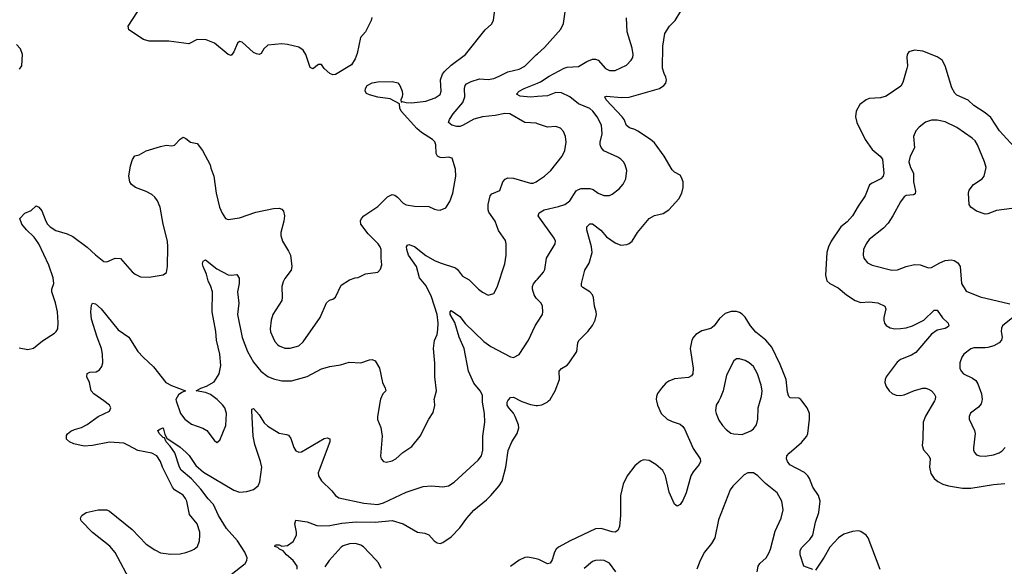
# Model space of a CAD drawing. Header units: inches. Extents: x 1954678 to 2060271, y 904822 to 1016299.
# Tile 328 of 403: x 2026333 to 2033306, y 958830 to 962696. Entities that reach past the tile are written whole.
import ezdxf

# ---------------------------------------------------------------- set-up
doc = ezdxf.new("R2010")
doc.units = ezdxf.units.IN
doc.header["$MEASUREMENT"] = 0
for name, color, linetype in [('C0925', 7, 'Continuous'), ('C0926', 7, 'Continuous'), ('C0935', 7, 'Continuous'), ('C0936', 7, 'Continuous')]:
    doc.layers.add(name, color=color, linetype=linetype)

msp = doc.modelspace()

# ---------------------------------------------------------------- linework, layer by layer
at = {"layer": 'C0925', "color": 5}
for points, elevation in [([(2027124.8, 958710), (2027010, 958927.8), (2026972.3, 958972.3), (2026849.1, 959069.1), (2026769.2, 959150), (2026764, 959170), (2026773.2, 959190), (2026804, 959210), (2026890, 959228.7), (2026950, 959228.5), (2026970, 959220.4), (2027130.2, 959090.2), (2027230, 958987), (2027290, 958945.3), (2027330, 958925.7), (2027403.9, 958916.1), (2027470, 958918.7), (2027510, 958926), (2027550, 958940.3), (2027570, 958950.4), (2027591.5, 958970), (2027606.3, 959010), (2027609.7, 959050), (2027608, 959070), (2027590, 959129.2), (2027535.8, 959195.8), (2027516.4, 959290), (2027508.3, 959310), (2027490, 959332.4), (2027430, 959369.7), (2027414.8, 959390), (2027345.3, 959530), (2027330, 959571.8), (2027303.6, 959610), (2027270, 959629.7), (2027170, 959648), (2027105, 959685), (2027070, 959699.8), (2026970, 959707.2), (2026850, 959682.9), (2026790, 959680.3), (2026716.8, 959696.8), (2026685.2, 959710), (2026665.2, 959730), (2026665.6, 959754.4), (2026672.7, 959767.3), (2026694.5, 959785.5), (2026721.7, 959798.3), (2026770, 959811.8), (2026810, 959831.8), (2026890, 959888.4), (2026970, 959927.7), (2026978, 959950), (2026969.2, 959970), (2026928.1, 960000)], 560), ([(2027830, 958771.7), (2027931, 958849), (2027942.9, 958870), (2027944.7, 958890), (2027927.3, 958930), (2027876.5, 959010), (2027797.2, 959097.2), (2027742.1, 959190), (2027706.6, 959266.6), (2027667.2, 959307.2), (2027615.4, 959375.4), (2027550, 959448.2), (2027478, 959510), (2027465, 959530), (2027432.8, 959632.8), (2027400, 959680), (2027369.8, 959710), (2027357.7, 959737.7), (2027350, 959739.6), (2027321.6, 959770), (2027312.7, 959790), (2027330, 959803), (2027350, 959810.2), (2027361.1, 959761.1), (2027376.3, 959736.3), (2027470, 959671.7), (2027510, 959637.6), (2027532.5, 959612.5), (2027581.5, 959541.5), (2027634.4, 959494.4), (2027850, 959368.3), (2027890, 959355), (2027942.2, 959357.8), (2027990, 959372.4), (2028022, 959398), (2028033.2, 959426.8), (2028048.1, 959530), (2028039.5, 959570), (2027998.2, 959690), (2027985.8, 959750), (2027976.2, 959930), (2027978, 959942), (2027990, 959945.5), (2028030, 959901.3), (2028064.4, 959844.4), (2028090, 959819.7), (2028170, 959770.2), (2028222.5, 959762.5), (2028236.4, 959756.4), (2028253.5, 959733.5), (2028274, 959670), (2028290, 959646.7), (2028310, 959636.4), (2028330, 959640.4), (2028490, 959733.4), (2028510, 959738.4), (2028530, 959730.8), (2028530.3, 959710), (2028453.4, 959510), (2028447.6, 959490), (2028448.8, 959470), (2028470, 959433.4), (2028543.9, 959363.9), (2028570.6, 959330), (2028594.3, 959314.3), (2028770, 959275.5), (2028870, 959267.5), (2028910, 959278.8), (2029070, 959352.9), (2029190, 959393.4), (2029250, 959399.3), (2029330, 959390.5), (2029370, 959398), (2029410, 959425.5), (2029580.1, 959579.9), (2029604.5, 959610), (2029614, 959650), (2029612.6, 959750), (2029628.5, 959850), (2029625.1, 959910), (2029611.7, 959990), (2029611.4, 960000)], 540), ([(2027442, 960000), (2027472.2, 959910), (2027502.4, 959870), (2027550, 959834), (2027630, 959805.5), (2027658.8, 959790), (2027710, 959721), (2027730, 959704.7), (2027750, 959722), (2027794.2, 959825.8), (2027797.7, 959910), (2027785.3, 959950), (2027770, 959972.4), (2027742.4, 960000)], 560), ([(2028299.2, 958810), (2028298.5, 958830), (2028270.7, 958870.7), (2028223.1, 958910), (2028198, 958938), (2028174, 958950), (2028162.5, 958962.5), (2028139, 958970), (2028142, 958978), (2028150, 958981), (2028170, 958980.7), (2028190, 958973), (2028230, 958977.1), (2028270, 959005.5), (2028293.5, 959050), (2028294.5, 959070), (2028282, 959130), (2028290, 959154.8), (2028370, 959143.8), (2028438.6, 959118.6), (2028470, 959114.8), (2028530, 959118.4), (2028615.2, 959135.2), (2028715.7, 959144.3), (2028850, 959141.3), (2028970, 959153.4), (2029050, 959129.4), (2029150, 959070.2), (2029202.7, 959062.7), (2029230, 959052.2), (2029268.2, 959010), (2029290, 958994.4), (2029310, 958990.4), (2029330, 958997.1), (2029390, 959038.4), (2029450, 959101.1), (2029500.8, 959170), (2029550, 959226.5), (2029640, 959300), (2029669.8, 959330.2), (2029730, 959399.5), (2029750, 959432.2), (2029776.2, 959530), (2029791.9, 959648.1), (2029817.4, 959710), (2029857, 959770), (2029868.4, 959810), (2029865.4, 959830), (2029841.5, 959890), (2029830, 959911.9), (2029797.2, 959950), (2029786, 959970), (2029785.1, 959990), (2029791, 960000)], 520), ([(2028885.3, 960000), (2028868.2, 959890), (2028868.2, 959868.2), (2028890.4, 959810.4), (2028900.4, 959750), (2028888.5, 959608.5), (2028894, 959590), (2028910.5, 959570.5), (2028930, 959566), (2028970, 959576.4), (2028996, 959590), (2029045.9, 959634.1), (2029110, 959678), (2029169.6, 959750), (2029229.7, 959870.3), (2029262.5, 959917.5), (2029273.8, 959966.2), (2029270.6, 960000)], 560), ([(2029880.5, 960000), (2029890, 959995.1), (2029950, 959974), (2029990, 959966), (2030000, 959967.3)], 520), ([(2028894, 958814), (2028873.8, 958853.8), (2028856.3, 958876.3), (2028767.6, 958967.6), (2028750, 958979.4), (2028710.6, 958990.6), (2028670, 958988.5), (2028625.1, 958974.9), (2028610, 958964.1), (2028523.8, 958870), (2028494.1, 958825.9)], 520), ([(2030000, 958879.4), (2029970, 958888), (2029930, 958893.6), (2029910, 958891.7), (2029870, 958871.8), (2029810, 958827.7)], 520)]:
    msp.add_lwpolyline(points, dxfattribs=dict(at, elevation=elevation))
at = {"layer": 'C0926', "color": 5}
for points, elevation in [([(2026330, 960375.8), (2026390, 960363.7), (2026430, 960373.7), (2026495.9, 960424.1), (2026580.1, 960479.9), (2026592.7, 960490), (2026603.7, 960510), (2026606.5, 960553.5), (2026600.3, 960630), (2026587.3, 960692.7), (2026560.3, 960770), (2026561.5, 960790), (2026574.8, 960830), (2026570.7, 960870), (2026540.6, 960960.6), (2026468.4, 961110), (2026437, 961157), (2026381.8, 961210), (2026349.6, 961250.4), (2026334.5, 961290), (2026370, 961328), (2026414.5, 961345.5), (2026450, 961379.1), (2026470, 961370.4), (2026490, 961343.8), (2026518.2, 961270), (2026530.2, 961250), (2026550, 961230.2), (2026590, 961205.4), (2026670, 961182), (2026710, 961161.5), (2026810, 961086), (2026870, 961032), (2026930, 960986.4), (2026950, 960983.8), (2027010, 961010.4), (2027046.2, 961006.2), (2027130, 960913.4), (2027150, 960896.3), (2027190, 960877.3), (2027250, 960874.8), (2027350, 960891), (2027371.9, 960908.1), (2027379.5, 960950), (2027382.7, 961090), (2027379.8, 961130), (2027348.9, 961250), (2027327.1, 961370), (2027310, 961414.3), (2027290, 961441.7), (2027270, 961459.8), (2027230, 961482), (2027153.2, 961510), (2027126, 961530), (2027113.2, 961550), (2027106, 961590), (2027117.2, 961662.8), (2027132.1, 961707.9), (2027147.8, 961732.2), (2027178.7, 961741.3), (2027230, 961767.7), (2027330, 961799.3), (2027370, 961808), (2027410, 961803), (2027430, 961808), (2027470, 961851.3), (2027490, 961864.7), (2027510, 961856), (2027542, 961830), (2027590, 961821), (2027627.3, 961770), (2027682, 961670), (2027686.6, 961646.6), (2027708.5, 961590), (2027724.9, 961470), (2027748.7, 961370), (2027766.8, 961326.8), (2027790, 961290.6), (2027810, 961282.4), (2027890, 961294.4), (2028006.1, 961333.9), (2028130, 961360.9), (2028170, 961363.7), (2028190, 961357.1), (2028202.3, 961342.3), (2028208.5, 961308.5), (2028203.1, 961270), (2028182.3, 961190), (2028182.3, 961170), (2028193.4, 961130), (2028238, 961058), (2028250.2, 961030.2), (2028261.1, 960950), (2028255.8, 960924.2), (2028210, 960865.2), (2028198.3, 960841.7), (2028188.7, 960810), (2028191.8, 960730), (2028188.7, 960710), (2028126.7, 960610), (2028115.3, 960570), (2028108, 960510), (2028109.3, 960489.3), (2028125.7, 960450), (2028140.9, 960420.9), (2028159.1, 960399.1), (2028170, 960388.9), (2028210, 960372.9), (2028248.3, 960371.7), (2028309.8, 960390.2), (2028341.8, 960418.2), (2028461.3, 960590), (2028506.1, 960693.9), (2028527, 960713), (2028550, 960720.3), (2028570, 960734.4), (2028610, 960817.6), (2028670, 960857), (2028708.7, 960870), (2028730, 960872.2), (2028781.4, 960898.6), (2028869.3, 960910.7), (2028889.4, 960930.6), (2028897, 960963), (2028892.7, 961010), (2028894, 961070), (2028886.6, 961090), (2028871.3, 961110), (2028801.4, 961181.4), (2028748.2, 961250), (2028746.5, 961273.5), (2028753.3, 961290), (2028770, 961308.9), (2028870, 961375.8), (2028937.4, 961442.6), (2028970, 961459.5), (2028990, 961454.6), (2029010, 961441.1), (2029050, 961399.3), (2029070, 961386), (2029130, 961376.4), (2029230, 961375.8), (2029270, 961354.9), (2029290, 961350.4), (2029311.2, 961348.8), (2029350, 961365.5), (2029380.5, 961410), (2029399.7, 961470), (2029422.3, 961590), (2029419.8, 961639.8), (2029395.8, 961715.8), (2029370, 961724.7), (2029330, 961718.5), (2029310, 961720.4), (2029291.9, 961731.9), (2029283.5, 961750), (2029279.8, 961810), (2029272.5, 961832.5), (2029256.4, 961850), (2029177.7, 961897.7), (2029145.9, 961925.9), (2029034.8, 962050), (2029025.1, 962070), (2029022, 962102), (2028957.5, 962137.5), (2028870, 962148.2), (2028810, 962164.5), (2028790, 962174), (2028779.3, 962190), (2028782.7, 962210), (2028794, 962230), (2028828.7, 962250), (2028870, 962257.6), (2028970, 962259.3), (2029011, 962250), (2029026, 962230), (2029042, 962190), (2029044.7, 962170), (2029042.8, 962150), (2029031.3, 962130), (2029034, 962114), (2029042, 962118), (2029070.4, 962110.4), (2029110, 962108.8), (2029210, 962119.7), (2029276.7, 962143.3), (2029310, 962168.2), (2029318.7, 962190), (2029314.3, 962270), (2029327, 962310), (2029341, 962330), (2029390, 962375.2), (2029489.9, 962450.1), (2029630, 962624.4), (2029674.9, 962665.1), (2029689.8, 962690.2), (2029695.8, 962750)], 580), ([(2028828.2, 962711.8), (2028823.1, 962690), (2028782.3, 962610), (2028747.9, 962570), (2028723.4, 962456.6), (2028710, 962419), (2028682, 962378), (2028570, 962307.8), (2028550, 962305.6), (2028530, 962315.1), (2028489, 962350), (2028470, 962379), (2028450, 962379), (2028410, 962349.2), (2028390, 962359), (2028358.7, 962450), (2028340.1, 962480.1), (2028310, 962501.3), (2028230, 962522), (2028190, 962525.1), (2028090, 962516.9), (2028061.3, 962490), (2028043, 962457), (2028030, 962449.5), (2028010, 962454), (2027990, 962465.1), (2027910, 962537.2), (2027890, 962541.2), (2027876, 962530), (2027850, 962468), (2027830, 962444), (2027810, 962449.2), (2027712.3, 962530), (2027653.6, 962553.6), (2027590, 962555.3), (2027530, 962525.6), (2027390, 962544.4), (2027250, 962545.4), (2027210, 962555.6), (2027105.1, 962625.1), (2027101.3, 962650), (2027167, 962753)], 580), ([(2026333, 962347), (2026349.5, 962370), (2026354, 962450), (2026339.7, 962490), (2026310, 962521.5)], 620), ([(2030000, 961960.8), (2029990, 961964.2), (2029910, 961969.8), (2029804, 962030), (2029770, 962033), (2029701.3, 962018.7), (2029610, 962008.1), (2029548.3, 961991.7), (2029470, 961947.2), (2029450, 961941.2), (2029430, 961940.4), (2029393.2, 961950), (2029369.4, 961970), (2029376.2, 961990), (2029402.4, 962030), (2029472.7, 962110), (2029485.1, 962150), (2029482.9, 962210), (2029487.8, 962230), (2029497.8, 962242.2), (2029530, 962259.2), (2029590, 962277.7), (2029650, 962274), (2029690, 962281.5), (2029730, 962296.3), (2029790, 962326.7), (2029870, 962346.5), (2029910, 962367.1), (2029990, 962447.2), (2030000, 962455.8)], 560), ([(2030000, 962152.4), (2029950, 962147.9), (2029876.4, 962156.4), (2029852, 962170), (2029870, 962190.3), (2029906.6, 962210), (2030000, 962248.4)], 540), ([(2029270.6, 960000), (2029269.6, 960010), (2029286, 960070), (2029272.8, 960170), (2029273.9, 960266.1), (2029264.6, 960370), (2029270, 960426), (2029289.8, 960470.2), (2029295, 960505), (2029297.2, 960550), (2029290, 960611.8), (2029250, 960736.8), (2029212.5, 960812.5), (2029165.4, 960870), (2029144.5, 960950), (2029085.7, 961030), (2029074.5, 961070), (2029073.6, 961090), (2029079.5, 961100.5), (2029090, 961106.4), (2029130, 961091.4), (2029208.9, 961028.9), (2029270, 960993.4), (2029310, 960975.3), (2029419.9, 960939.9), (2029434.9, 960930), (2029470, 960883), (2029516.9, 960856.9), (2029582, 960790), (2029610, 960767.7), (2029650, 960747.3), (2029690, 960758.8), (2029715.2, 960804.8), (2029768.2, 960970), (2029777.4, 961030), (2029779.5, 961110), (2029773.6, 961133.6), (2029724.4, 961204.4), (2029699.5, 961270), (2029655.8, 961335.8), (2029651.1, 961351.1), (2029651.1, 961390), (2029664.2, 961450), (2029676.3, 961463.7), (2029733.1, 961486.9), (2029755.1, 961550), (2029771.5, 961568.5), (2029790, 961577.1), (2029830, 961575.8), (2029950, 961539.5), (2029970, 961541.1), (2029990, 961550.3), (2030000, 961557)], 560), ([(2027742.4, 960000), (2027732.4, 960010), (2027684, 960044), (2027650, 960058), (2027584, 960070), (2027617.2, 960090), (2027657, 960103), (2027710, 960134.9), (2027745.1, 960190), (2027757.3, 960250), (2027751.2, 960330), (2027727.5, 960430), (2027722, 960490), (2027697.4, 960630), (2027699.4, 960770), (2027688.1, 960810), (2027669, 960850), (2027656.5, 960896.5), (2027633.3, 960950), (2027628.6, 960970), (2027631.7, 960988.3), (2027650, 960997), (2027730, 960934.9), (2027810, 960890.4), (2027830, 960888.2), (2027870, 960893.4), (2027888.5, 960868.5), (2027887.6, 960830), (2027876, 960770), (2027884.7, 960690), (2027876.6, 960610), (2027908.5, 960448.5), (2027947.3, 960350), (2027990, 960274), (2028041.7, 960210), (2028090, 960171.6), (2028130, 960154.7), (2028190, 960142), (2028258.3, 960141.7), (2028368.8, 960171.2), (2028470, 960226), (2028530, 960244), (2028606.3, 960253.7), (2028666.8, 960273.2), (2028750, 960268), (2028810, 960290.6), (2028830, 960293.4), (2028850, 960282.8), (2028881.6, 960230), (2028902.6, 960130), (2028921.6, 960090), (2028925.5, 960070), (2028904.9, 960050), (2028887.3, 960012.7), (2028885.3, 960000)], 560), ([(2030000, 960716.5), (2029990, 960727), (2029977.4, 960750), (2029964.4, 960790), (2029965.4, 960810), (2029972.4, 960827.6), (2029989.7, 960850.3), (2030000, 960861.6)], 540), ([(2026928.1, 960000), (2026859.5, 960050), (2026839.5, 960070), (2026827.3, 960130), (2026807.8, 960170), (2026810, 960192.7), (2026830, 960202), (2026874.2, 960205.8), (2026899.5, 960220.5), (2026916.2, 960243.8), (2026922, 960270), (2026920.9, 960330), (2026913.5, 960370), (2026882, 960450), (2026842.9, 960577.1), (2026836, 960630), (2026842.7, 960677.3), (2026849.2, 960690.8), (2026870, 960686), (2026910, 960650.8), (2027030, 960502.6), (2027107.3, 960450), (2027170.3, 960350), (2027207, 960310), (2027281.5, 960241.5), (2027368.7, 960130), (2027408.4, 960108.4), (2027506.8, 960070), (2027481.3, 960058.7), (2027458.4, 960041.6), (2027438.7, 960010), (2027442, 960000)], 560), ([(2029611.4, 960000), (2029610, 960040.9), (2029593.2, 960070), (2029550, 960126), (2029510.8, 960210), (2029480.9, 960370), (2029446, 960450), (2029413.9, 960553.9), (2029381.5, 960610), (2029382, 960630), (2029390, 960639.1), (2029450, 960595.6), (2029487.3, 960547.3), (2029620.7, 960420.7), (2029670, 960384.9), (2029810, 960310.7), (2029830, 960306.8), (2029870, 960326.8), (2029935.8, 960430), (2029983.5, 960530), (2030000, 960555.6)], 540), ([(2029791, 960000), (2029796.9, 960010), (2029810, 960024.2), (2029830, 960025.8), (2029880.5, 960000)], 520)]:
    msp.add_lwpolyline(points, dxfattribs=dict(at, elevation=elevation))
at = {"layer": 'C0935', "color": 5}
for points, elevation in [([(2030843.6, 960000), (2030850.2, 959970), (2030876.1, 959910), (2030918.4, 959870), (2030953.2, 959853.2), (2031010, 959834.2), (2031030, 959819.5), (2031041.9, 959801.9), (2031103.8, 959663.8), (2031152.4, 959590), (2031154.4, 959570), (2031145.3, 959550), (2031102, 959498), (2031085.2, 959470), (2031054, 959350), (2031030, 959294.5), (2031010, 959266.6), (2030990, 959256), (2030970, 959269.2), (2030933.6, 959353.6), (2030907.3, 959470), (2030886.9, 959506.9), (2030837.6, 959550), (2030790, 959577.4), (2030750, 959581.6), (2030730, 959573.6), (2030690, 959540.7), (2030634.9, 959470), (2030606, 959410), (2030587.3, 959330), (2030588, 959190), (2030581.7, 959110), (2030570, 959082), (2030550, 959071.6), (2030530, 959072.8), (2030450, 959097.6), (2030410, 959094.8), (2030231.6, 959010), (2030150, 958964.8), (2030133.1, 958950), (2030121.5, 958930), (2030104.9, 958875.1), (2030090, 958851.8), (2030070, 958848), (2030010, 958876.5), (2030000, 958879.4)], 520), ([(2030000, 959967.3), (2030030, 959971.3), (2030068.5, 959991.5), (2030078.9, 960000)], 520), ([(2031283.4, 960000), (2031266.7, 959970), (2031261.3, 959930), (2031264.9, 959910), (2031284.2, 959864.2), (2031310, 959824.9), (2031336.7, 959796.7), (2031370, 959772.4), (2031390, 959765.7), (2031450, 959763), (2031510, 959788), (2031530, 959801.6), (2031551, 959830), (2031561.7, 959870), (2031562.7, 959950), (2031577.9, 960000)], 540), ([(2031950, 958805.7), (2031887.3, 958830), (2031861.5, 958910), (2031860.1, 958939.9), (2031870, 958959.1), (2031930, 959018.3), (2031951.2, 959050), (2031970, 959142.8), (2031992, 959210), (2032002.3, 959290), (2031991, 959330), (2031949.9, 959389.9), (2031927.7, 959450), (2031915.6, 959470), (2031890, 959493.5), (2031788.4, 959548.4), (2031769.7, 959570), (2031763.1, 959590), (2031766.9, 959610), (2031782, 959630), (2031870, 959706), (2031906.6, 959750), (2031914.2, 959770), (2031927.3, 959870), (2031925.7, 959910), (2031909.8, 959949.8), (2031872.9, 960000)], 520), ([(2032810.6, 960000), (2032747.6, 959892.4), (2032731.4, 959850), (2032730.3, 959730), (2032724.2, 959684.2), (2032734.4, 959654.4), (2032771.4, 959611.4), (2032780.3, 959590), (2032776.5, 959530), (2032785.6, 959485.6), (2032810.2, 959450.2), (2032834.9, 959430), (2032870, 959410.3), (2032910, 959399), (2033010, 959382.2), (2033070, 959381.2), (2033230, 959408.4), (2033310, 959415.2)], 520), ([(2033146.9, 960000), (2033142.2, 959977.8), (2033123.9, 959956.1), (2033067.3, 959912.7), (2033056.3, 959890), (2033058, 959870), (2033094.9, 959790), (2033099.5, 959770), (2033088.6, 959668.6), (2033088.5, 959650), (2033094.4, 959634.4), (2033110, 959619.1), (2033130, 959610.4), (2033170, 959608.9), (2033230, 959617.6), (2033270, 959632.7), (2033290, 959645.5), (2033311.8, 959670)], 540), ([(2031555.6, 958790), (2031562.6, 958830), (2031574.7, 958850), (2031618.9, 958890), (2031638.5, 958921.5), (2031650, 958950.8), (2031682.3, 959077.7), (2031725.7, 959170), (2031739.1, 959230), (2031730.9, 959290), (2031698, 959350), (2031615.9, 959415.9), (2031560.7, 959470), (2031530, 959489.6), (2031490.5, 959489.5), (2031464.1, 959475.9), (2031383.4, 959396.6), (2031364.9, 959370), (2031282.4, 959157.6), (2031255.3, 959030), (2031232, 958990), (2031183.1, 958930), (2031151.7, 958870), (2031128.9, 958810)], 540), ([(2032427.2, 958807.2), (2032341.5, 959030), (2032326.9, 959050), (2032290, 959075.8), (2032270, 959080.3), (2032230, 959075.8), (2032170, 959057), (2032131.2, 959030), (2032070, 958964.8), (2032030, 958893.7), (2031970, 958803)], 520), ([(2030554.3, 958790), (2030510.7, 958850.7), (2030473.2, 958870), (2030446.8, 958873.2), (2030410, 958871.1), (2030390, 958863.6), (2030330, 958814)], 540)]:
    msp.add_lwpolyline(points, dxfattribs=dict(at, elevation=elevation))
at = {"layer": 'C0936', "color": 5}
for points, elevation in [([(2030000, 962455.8), (2030050, 962498.7), (2030164.7, 962630), (2030184, 962670), (2030212.1, 962867.9), (2030206.3, 962886.3), (2030194, 962894), (2030170, 962898.7), (2030130, 962897.7), (2030110, 962892.6), (2030000, 962826.9)], 560), ([(2030078.9, 960000), (2030090.6, 960009.4), (2030126.2, 960070), (2030156.8, 960150), (2030154.7, 960210), (2030170.8, 960229.2), (2030210, 960252.9), (2030223.5, 960270), (2030279.1, 960350), (2030286.9, 960410), (2030294, 960426), (2030357.6, 960490), (2030390, 960534), (2030407.8, 960570), (2030417.4, 960610), (2030416.3, 960630), (2030402.9, 960670), (2030396.3, 960730), (2030389.6, 960750), (2030371.6, 960770), (2030321.5, 960801.5), (2030312.4, 960812.4), (2030312, 960830), (2030336.2, 960923.8), (2030365.8, 960974.2), (2030387.3, 961050), (2030382.7, 961090), (2030349.8, 961210), (2030350, 961230.5), (2030370, 961253.1), (2030390, 961251.6), (2030448, 961208), (2030490, 961160.2), (2030550, 961118), (2030590, 961102.4), (2030634.1, 961105.9), (2030650, 961113), (2030669.7, 961130.3), (2030709.6, 961190), (2030790, 961290.4), (2030830, 961312.2), (2030890, 961325.7), (2030930, 961350.4), (2031000.5, 961430), (2031022, 961470), (2031031.2, 961510), (2031031.3, 961550), (2031021.2, 961581.2), (2031010, 961597.2), (2030970, 961618), (2030953.1, 961633.1), (2030896.9, 961730), (2030830, 961825.6), (2030800.5, 961850), (2030710, 961907), (2030690, 961918.7), (2030650.9, 961930.9), (2030630, 961947.6), (2030613.5, 961990), (2030599.3, 962010), (2030486.6, 962130), (2030476.9, 962150), (2030490, 962156.3), (2030595, 962145), (2030650, 962149.5), (2030864, 962210), (2030896, 962230), (2030910, 962246.8), (2030913.3, 962270), (2030909.6, 962290), (2030896.2, 962316.2), (2030886.5, 962353.5), (2030887.6, 962510), (2030901.2, 962598.8), (2030934.7, 962650), (2030975.4, 962690), (2031056.3, 962823.7)], 520), ([(2030000, 962248.4), (2030022.4, 962257.6), (2030083.4, 962296.6), (2030190, 962353), (2030210, 962361.1), (2030290, 962364.7), (2030350, 962400.2), (2030390, 962416.1), (2030410, 962417.4), (2030429, 962409), (2030481.6, 962350), (2030510, 962337), (2030550, 962338), (2030630, 962375.8), (2030663.6, 962410), (2030674.3, 962430), (2030677.4, 962450), (2030670, 962494), (2030634.7, 962610), (2030629.4, 962709.4)], 540), ([(2033375.8, 961795.8), (2033271.8, 961910), (2033210, 962004.8), (2033170, 962037.4), (2033090, 962088.4), (2033050, 962128), (2032970, 962163.5), (2032956.3, 962176.3), (2032935.4, 962215.4), (2032888.1, 962370), (2032865.3, 962410), (2032830, 962433.2), (2032730, 962473.1), (2032670, 962479.7), (2032630.4, 962469.6), (2032618.4, 962450), (2032615.8, 962430), (2032620.8, 962370), (2032616.9, 962350), (2032588.4, 962251.6), (2032573.3, 962226.7), (2032470, 962156), (2032430, 962144.8), (2032350, 962138.9), (2032327.3, 962130), (2032284, 962096), (2032258, 962050), (2032253.4, 962010), (2032262.6, 961970), (2032320.2, 961850), (2032370, 961777.4), (2032426.4, 961730), (2032442.4, 961710), (2032453.4, 961610), (2032447.6, 961590), (2032431.8, 961570), (2032370, 961541), (2032352.1, 961527.9), (2032320.2, 961450), (2032270, 961376.9), (2032230.8, 961309.2), (2032192.8, 961267.2), (2032147.7, 961230), (2032079.2, 961130), (2032061.2, 961090), (2032050.2, 961050), (2032040.2, 960890), (2032048.9, 960850), (2032070.4, 960830), (2032130, 960798.3), (2032189.4, 960749.4), (2032248.8, 960708.8), (2032290, 960696.8), (2032350, 960700.7), (2032410, 960692.6), (2032460.5, 960670), (2032466.7, 960650), (2032452, 960590), (2032452, 960570), (2032457.6, 960550), (2032470, 960533), (2032496.7, 960516.7), (2032530, 960510.2), (2032570, 960511.1), (2032610, 960516.6), (2032656.9, 960530), (2032735.5, 960570), (2032810, 960641.3), (2032830, 960640.4), (2032868, 960588), (2032908.4, 960550), (2032914.4, 960530), (2032910, 960525.6), (2032887.1, 960512.9), (2032830, 960499.1), (2032790, 960470.6), (2032678.9, 960341.1), (2032650, 960322.9), (2032570, 960291.9), (2032546.3, 960273.7), (2032469.1, 960170), (2032461.3, 960150), (2032460.2, 960130), (2032470, 960101.6), (2032491.8, 960070), (2032511.9, 960051.9), (2032539.5, 960039.5), (2032570, 960037.1), (2032596.9, 960043.1), (2032670, 960073), (2032730, 960088.9), (2032750, 960088.9), (2032770, 960082), (2032790.3, 960070), (2032810.3, 960050), (2032817.7, 960030), (2032816.5, 960010), (2032810.6, 960000)], 520), ([(2030000, 960861.6), (2030043.6, 960910), (2030051.5, 960930), (2030063, 961010), (2030126.3, 961110), (2030126.6, 961130), (2030119.1, 961150), (2030005.1, 961310), (2030011.5, 961330), (2030048.6, 961351.4), (2030150, 961374), (2030194, 961390), (2030230, 961415.8), (2030275.3, 961484.7), (2030290, 961496.1), (2030310, 961503.2), (2030370, 961501.6), (2030394.1, 961494.1), (2030430, 961470.3), (2030470, 961451.8), (2030510, 961453.7), (2030530, 961462.6), (2030579.1, 961500.9), (2030606.5, 961533.5), (2030625.1, 961570), (2030632.4, 961630), (2030621.1, 961670), (2030609.7, 961690), (2030591.6, 961710), (2030570, 961724), (2030470, 961769.7), (2030451.8, 961791.8), (2030444.4, 961810), (2030443.9, 961830), (2030458.2, 961890), (2030452.8, 961950), (2030423.1, 962010), (2030391.6, 962050), (2030370, 962068), (2030290, 962101.8), (2030229.8, 962150), (2030170, 962179.3), (2030130, 962181.5), (2030070, 962158.5), (2030000, 962152.4)], 540), ([(2033360, 961360), (2033250, 961347.1), (2033190, 961322.9), (2033170, 961320.7), (2033110, 961341.6), (2033070, 961369.6), (2033056.9, 961390), (2033051.8, 961470), (2033057, 961490), (2033088.5, 961531.5), (2033149.3, 961570), (2033164.5, 961590), (2033176.9, 961650), (2033166, 961690), (2033116.4, 961810), (2033098.8, 961838.8), (2033079.3, 961859.3), (2032970, 961933.7), (2032886.4, 961973.6), (2032830, 961985.1), (2032790, 961984.5), (2032748.8, 961971.2), (2032702.8, 961937.2), (2032680.7, 961910), (2032663.1, 961870), (2032670.3, 961790), (2032640.3, 961730), (2032630.4, 961690), (2032642, 961650), (2032663.1, 961610), (2032662, 961550), (2032676.9, 961483.1), (2032675.6, 961464.4), (2032662.7, 961457.3), (2032610, 961452.4), (2032596.1, 961443.9), (2032570, 961407), (2032517.7, 961310), (2032483.4, 961256.6), (2032450, 961220.5), (2032350, 961140.5), (2032327.2, 961110), (2032308.9, 961070), (2032306, 961030), (2032310.3, 961010.3), (2032337.2, 960977.2), (2032370, 960960.3), (2032510, 960923.7), (2032550, 960927.6), (2032610, 960950.2), (2032670, 960964.2), (2032710, 960962.4), (2032770, 960940.5), (2032790, 960943.8), (2032850, 960977.4), (2032887.8, 960992.2), (2032930, 960997.2), (2032950, 960993.2), (2032976.8, 960976.8), (2032993.2, 960950), (2033003.1, 960830), (2033035.8, 960775.8), (2033135.5, 960735.5), (2033345.5, 960685.5)], 540), ([(2030000, 961557), (2030050, 961590.3), (2030094.7, 961630), (2030175.4, 961730), (2030194, 961770), (2030203.1, 961830), (2030198.3, 961870), (2030185.2, 961905.2), (2030163.7, 961930), (2030130, 961942), (2030070, 961937.2), (2030000, 961960.8)], 560), ([(2030000, 960555.6), (2030035.1, 960610), (2030039.1, 960630), (2030034.7, 960670), (2030025.1, 960690), (2030000, 960716.5)], 540), ([(2031872.9, 960000), (2031865.6, 960010), (2031850, 960019.2), (2031790, 960021.5), (2031779.7, 960030), (2031770, 960062), (2031761.7, 960150), (2031718, 960258), (2031659.5, 960379.5), (2031618, 960430), (2031545.5, 960485.5), (2031509.8, 960530), (2031470, 960592.6), (2031450, 960612.3), (2031430, 960624.2), (2031410, 960631.6), (2031372.6, 960632.6), (2031330, 960618.2), (2031290, 960582.3), (2031252.2, 960530), (2031239.8, 960520.2), (2031227.2, 960512.8), (2031164.5, 960495.5), (2031122.6, 960470), (2031104.6, 960450), (2031094.3, 960430), (2031081.3, 960370), (2031102.8, 960230), (2031099.6, 960190), (2031090, 960178), (2031070, 960166.2), (2030970, 960156.8), (2030930, 960139.2), (2030910, 960125.1), (2030877.4, 960090), (2030850, 960051.8), (2030842.4, 960030), (2030841.3, 960010), (2030843.6, 960000)], 520), ([(2033366, 960590), (2033293, 960530), (2033285.5, 960514.5), (2033283.8, 960490), (2033290.3, 960449.7), (2033286.4, 960430), (2033270.5, 960410), (2033231.1, 960388.9), (2033190, 960378), (2033170, 960374.5), (2033090, 960375.4), (2033070, 960367.8), (2033019.3, 960330), (2033006, 960310), (2032990.5, 960270), (2032990.4, 960230), (2033000.5, 960210), (2033017.3, 960190), (2033080.8, 960160.8), (2033104.2, 960144.2), (2033119.5, 960119.5), (2033145.2, 960050), (2033149, 960010), (2033146.9, 960000)], 540), ([(2031577.9, 960000), (2031587.1, 960030), (2031590.9, 960070), (2031583.5, 960110), (2031558.5, 960190), (2031530, 960242), (2031499.5, 960270), (2031470, 960286), (2031430, 960297.6), (2031410, 960297), (2031390, 960284), (2031337.7, 960182.3), (2031316, 960070), (2031296.5, 960023.5), (2031283.4, 960000)], 540)]:
    msp.add_lwpolyline(points, dxfattribs=dict(at, elevation=elevation))

doc.saveas('drawing.dxf')
